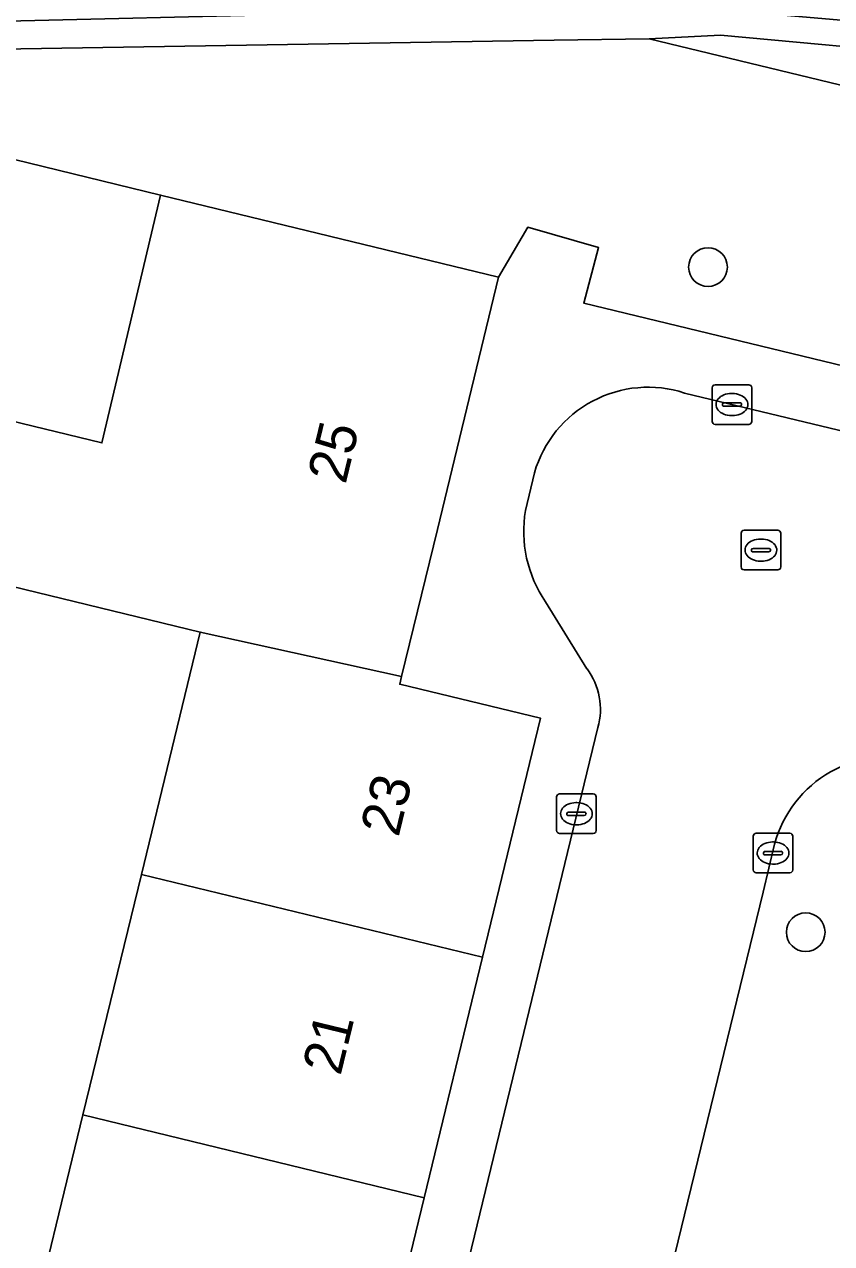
# Model space of a CAD drawing. Extents: x 162803 to 163818, y 381639 to 382475.
# Drawn here: x 163203.73 to 163224.13, y 382380.19 to 382411 of the extents above; entities that cross this region are included whole.
import ezdxf

# ---------------------------------------------------------------- set-up
doc = ezdxf.new("R2010")
doc.units = 0
for name, color, linetype in [('IMGEO_Berm_groen', 7, 'Continuous'), ('IMGEO_Boom', 7, 'Continuous'), ('IMGEO_Erf', 7, 'Continuous'), ('IMGEO_Fietspad_gesloten', 7, 'Continuous'), ('IMGEO_Groenvoorziening', 7, 'Continuous'), ('IMGEO_Kolk', 7, 'Continuous'), ('IMGEO_Loofbos', 7, 'Continuous'), ('IMGEO_Oever', 7, 'Continuous'), ('IMGEO_Pand', 7, 'Continuous'), ('IMGEO_Pand_nummerreeks', 7, 'Continuous'), ('IMGEO_Rijbaan_lokaal_open', 7, 'Continuous'), ('IMGEO_Rioolput', 7, 'Continuous'), ('IMGEO_Voetpad_open', 7, 'Continuous')]:
    doc.layers.add(name, color=color, linetype=linetype)

msp = doc.modelspace()

# ---------------------------------------------------------------- linework, layer by layer
at = {"layer": 'IMGEO_Berm_groen'}
msp.add_arc((163157.27, 381849.768), 568.59, 80.73671, 84.84483, dxfattribs=at)
at = {"layer": 'IMGEO_Boom'}
for centre in [(163221.003, 382404.868), (163223.471, 382388.057)]:
    msp.add_circle(centre, 0.489, dxfattribs=at)
at = {"layer": 'IMGEO_Erf'}
for points in [[(163207.173, 382406.687), (163192.754, 382410.211), (163190.936, 382402.86), (163194.971, 382401.879), (163195.235, 382402.963), (163205.69, 382400.425)], [(163205.212, 382383.439), (163206.688, 382389.519), (163208.175, 382395.645), (163200.866, 382397.419), (163199.986, 382393.797), (163197.735, 382394.344), (163193.607, 382377.303), (163195.897, 382376.751), (163195.002, 382373.041), (163194.185, 382369.653), (163191.895, 382370.205), (163190.618, 382364.906), (163207.881, 382360.68), (163209.314, 382362.694), (163204.997, 382363.731), (163200.679, 382364.768), (163200.748, 382365.055), (163201.929, 382369.915), (163202.26, 382371.28), (163203.736, 382377.359)]]:
    msp.add_lwpolyline(points, close=True, dxfattribs=at)
at = {"layer": 'IMGEO_Fietspad_gesloten'}
msp.add_arc((163157.27, 381849.768), 568.59, 80.73671, 84.84483, dxfattribs=at)
at = {"layer": 'IMGEO_Groenvoorziening'}
msp.add_lwpolyline([(163222.685, 382390.285), (163222.398, 382389.067), (163216.531, 382364.977), (163216.16, 382363.499), (163216.012, 382362.872)], dxfattribs=at)
msp.add_arc((163225.574, 382389.508), 2.991, 74.0199, 164.9533, dxfattribs=at)
at = {"layer": 'IMGEO_Kolk'}
for p, q in [((163221.108, 382400.968), (163221.108, 382401.82)), ((163221.183, 382401.894), (163222.035, 382401.894)), ((163221.596, 382401.674), (163221.621, 382401.674)), ((163222.109, 382401.82), (163222.109, 382400.968)), ((163221.367, 382401.388), (163221.367, 382401.4)), ((163221.805, 382401.351), (163221.407, 382401.351)), ((163221.41, 382401.437), (163221.808, 382401.437)), ((163221.851, 382401.4), (163221.851, 382401.388)), ((163221.619, 382401.114), (163221.594, 382401.114)), ((163222.035, 382400.894), (163221.183, 382400.894)), ((163217.253, 382391.552), (163218.105, 382391.552)), ((163217.178, 382390.626), (163217.178, 382391.478)), ((163217.666, 382391.332), (163217.691, 382391.332)), ((163218.179, 382391.478), (163218.179, 382390.626)), ((163217.437, 382391.046), (163217.437, 382391.058)), ((163217.875, 382391.009), (163217.477, 382391.009)), ((163217.48, 382391.095), (163217.878, 382391.095)), ((163217.921, 382391.058), (163217.921, 382391.046)), ((163217.689, 382390.772), (163217.664, 382390.772)), ((163222.221, 382390.558), (163223.073, 382390.558)), ((163218.105, 382390.552), (163217.253, 382390.552)), ((163222.146, 382389.632), (163222.146, 382390.484)), ((163222.634, 382390.338), (163222.659, 382390.338)), ((163223.147, 382390.484), (163223.147, 382389.632)), ((163222.405, 382390.052), (163222.405, 382390.064)), ((163222.843, 382390.015), (163222.445, 382390.015)), ((163222.448, 382390.101), (163222.846, 382390.101)), ((163222.889, 382390.064), (163222.889, 382390.052)), ((163222.657, 382389.778), (163222.632, 382389.778)), ((163223.073, 382389.558), (163222.221, 382389.558))]:
    msp.add_line(p, q, dxfattribs=at)
for points in [[(163221.108, 382400.968), (163221.108, 382401.82)], [(163221.183, 382401.894), (163222.035, 382401.894)], [(163222.109, 382401.82), (163222.109, 382400.968)], [(163222.035, 382400.894), (163221.183, 382400.894)], [(163217.253, 382391.552), (163218.105, 382391.552)], [(163217.178, 382390.626), (163217.178, 382391.478)], [(163218.179, 382391.478), (163218.179, 382390.626)], [(163222.221, 382390.558), (163223.073, 382390.558)], [(163218.105, 382390.552), (163217.253, 382390.552)], [(163222.146, 382389.632), (163222.146, 382390.484)], [(163223.147, 382390.484), (163223.147, 382389.632)], [(163223.073, 382389.558), (163222.221, 382389.558)]]:
    msp.add_lwpolyline(points, dxfattribs=at)
for centre, radius, start, end in [((163221.185, 382401.818), 0.0765, 91.552, 178.448), ((163221.185, 382401.818), 0.0765, 91.552, 178.448), ((163222.033, 382401.818), 0.0765, 1.552, 88.448), ((163222.033, 382401.818), 0.0765, 1.552, 88.448), ((163221.407, 382401.397), 0.0403, 85.8775, 175.7526), ((163221.404, 382401.387), 0.0366, 178.938, 274.7102), ((163221.808, 382401.394), 0.043, 264.8664, 352.4533), ((163221.812, 382401.399), 0.0386, 1.7309, 96.639), ((163221.185, 382400.97), 0.0765, 181.552, 268.448), ((163221.185, 382400.97), 0.0765, 181.552, 268.448), ((163222.033, 382400.97), 0.0765, 271.552, 358.448), ((163222.033, 382400.97), 0.0765, 271.552, 358.448), ((163217.255, 382391.476), 0.0765, 91.552, 178.448), ((163217.255, 382391.476), 0.0765, 91.552, 178.448), ((163218.103, 382391.476), 0.0765, 1.552, 88.448), ((163218.103, 382391.476), 0.0765, 1.552, 88.448), ((163217.477, 382391.055), 0.0403, 85.8775, 175.7526), ((163217.474, 382391.045), 0.0366, 178.938, 274.7102), ((163217.878, 382391.052), 0.043, 264.8664, 352.4533), ((163217.882, 382391.057), 0.0386, 1.7309, 96.639), ((163217.255, 382390.628), 0.0765, 181.552, 268.448), ((163217.255, 382390.628), 0.0765, 181.552, 268.448), ((163218.103, 382390.628), 0.0765, 271.552, 358.448), ((163218.103, 382390.628), 0.0765, 271.552, 358.448), ((163222.223, 382390.482), 0.0765, 91.552, 178.448), ((163222.223, 382390.482), 0.0765, 91.552, 178.448), ((163223.071, 382390.482), 0.0765, 1.552, 88.448), ((163223.071, 382390.482), 0.0765, 1.552, 88.448), ((163222.445, 382390.061), 0.0403, 85.8775, 175.7526), ((163222.442, 382390.051), 0.0366, 178.938, 274.7102), ((163222.846, 382390.058), 0.043, 264.8664, 352.4533), ((163222.85, 382390.063), 0.0386, 1.7309, 96.639), ((163222.223, 382389.634), 0.0765, 181.552, 268.448), ((163222.223, 382389.634), 0.0765, 181.552, 268.448), ((163223.071, 382389.634), 0.0765, 271.552, 358.448), ((163223.071, 382389.634), 0.0765, 271.552, 358.448)]:
    msp.add_arc(centre, radius, start, end, dxfattribs=at)
for centre, major_axis, ratio, start_param, end_param in [((163221.595, 382401.394), (-0.387, 0.002), 0.722429, 4.712389, 7.853982), ((163221.62, 382401.394), (-0.39, 0.002), 0.717154, 1.570796, 4.712389), ((163217.665, 382391.052), (-0.387, 0.002), 0.722429, 4.712389, 7.853982), ((163217.69, 382391.052), (-0.39, 0.002), 0.717154, 1.570796, 4.712389), ((163222.633, 382390.058), (-0.387, 0.002), 0.722429, 4.712389, 7.853982), ((163222.658, 382390.058), (-0.39, 0.002), 0.717154, 1.570796, 4.712389)]:
    msp.add_ellipse(centre, major_axis=major_axis, ratio=ratio, start_param=start_param, end_param=end_param, dxfattribs=at)
at = {"layer": 'IMGEO_Loofbos'}
for points in [[(163238.509, 382406.047), (163219.514, 382410.636), (163217.115, 382410.602), (163192.754, 382410.211), (163207.173, 382406.687), (163215.714, 382404.614), (163216.448, 382405.877), (163218.239, 382405.361), (163217.862, 382403.96), (163236.274, 382399.504), (163241.964, 382398.127), (163242.37, 382399.765), (163249.99, 382397.918), (163250.034, 382402.138), (163243.644, 382404.807)], [(163299.333, 382384.417), (163301.466, 382393.64), (163246.597, 382407.031), (163238.236, 382408.624), (163232.653, 382409.688), (163221.317, 382410.729), (163219.514, 382410.636), (163238.509, 382406.047), (163243.644, 382404.807), (163250.034, 382402.138), (163249.99, 382397.918), (163251.748, 382397.492), (163251.988, 382398.547), (163262.826, 382395.886), (163259.638, 382383.122), (163256.514, 382383.879), (163254.812, 382376.767), (163298.551, 382366.172), (163300.215, 382373.005), (163296.837, 382373.761)]]:
    msp.add_lwpolyline(points, close=True, dxfattribs=at)
at = {"layer": 'IMGEO_Oever'}
msp.add_lwpolyline([(163192.754, 382410.211), (163217.115, 382410.602), (163219.514, 382410.636), (163221.317, 382410.729), (163232.653, 382409.688), (163238.236, 382408.624), (163238.36, 382409.359), (163238.356, 382409.359), (163232.807, 382410.375), (163221.356, 382411.369), (163219.09, 382411.35), (163215.298, 382411.374), (163192.689, 382410.833)], dxfattribs=at)
at = {"layer": 'IMGEO_Pand'}
for points in [[(163215.714, 382404.614), (163207.173, 382406.687), (163205.69, 382400.425), (163195.235, 382402.963), (163194.971, 382401.879), (163194.208, 382398.738), (163196.069, 382398.286), (163195.851, 382397.389), (163197.199, 382397.062), (163198.329, 382396.788), (163198.615, 382397.965), (163200.866, 382397.419), (163208.175, 382395.645), (163213.263, 382394.52), (163214.166, 382398.238)], [(163208.175, 382395.645), (163206.688, 382389.519), (163215.307, 382387.426), (163216.771, 382393.469), (163214.993, 382393.896), (163213.216, 382394.323), (163213.263, 382394.52)], [(163215.307, 382387.426), (163206.688, 382389.519), (163205.212, 382383.439), (163213.834, 382381.347)], [(163203.736, 382377.359), (163212.36, 382375.266), (163213.834, 382381.347), (163205.212, 382383.439)]]:
    msp.add_lwpolyline(points, close=True, dxfattribs=at)
at = {"layer": 'IMGEO_Rijbaan_lokaal_open'}
for points in [[(163238.576, 382397.317), (163235.759, 382397.994), (163220.413, 382401.685)], [(163216.62, 382399.671), (163216.392, 382398.719)], [(163216.897, 382396.411), (163217.946, 382394.718)], [(163218.223, 382393.228), (163211.291, 382364.656), (163216.16, 382363.499), (163216.531, 382364.977), (163222.398, 382389.067), (163222.685, 382390.285)]]:
    msp.add_lwpolyline(points, dxfattribs=at)
for centre, radius, start, end in [((163219.489, 382398.847), 2.985, 71.9668, 163.9678), ((163219.499, 382398.189), 3.151, 170.3268, 214.3573), ((163216.543, 382393.686), 1.742, 344.7421, 36.3207), ((163225.574, 382389.508), 2.991, 74.0199, 164.9533)]:
    msp.add_arc(centre, radius, start, end, dxfattribs=at)
at = {"layer": 'IMGEO_Rioolput'}
for p, q in [((163221.839, 382397.289), (163221.839, 382398.141)), ((163221.914, 382398.215), (163222.766, 382398.215)), ((163222.327, 382397.995), (163222.352, 382397.995)), ((163222.84, 382398.141), (163222.84, 382397.289)), ((163222.098, 382397.709), (163222.098, 382397.721)), ((163222.536, 382397.672), (163222.138, 382397.672)), ((163222.141, 382397.758), (163222.539, 382397.758)), ((163222.582, 382397.721), (163222.582, 382397.709)), ((163222.35, 382397.435), (163222.325, 382397.435)), ((163222.766, 382397.215), (163221.914, 382397.215))]:
    msp.add_line(p, q, dxfattribs=at)
for points in [[(163221.839, 382397.289), (163221.839, 382398.141)], [(163221.914, 382398.215), (163222.766, 382398.215)], [(163222.84, 382398.141), (163222.84, 382397.289)], [(163222.766, 382397.215), (163221.914, 382397.215)]]:
    msp.add_lwpolyline(points, dxfattribs=at)
for centre, radius, start, end in [((163221.916, 382398.139), 0.0765, 91.552, 178.448), ((163221.916, 382398.139), 0.0765, 91.552, 178.448), ((163222.764, 382398.139), 0.0765, 1.552, 88.448), ((163222.764, 382398.139), 0.0765, 1.552, 88.448), ((163222.138, 382397.718), 0.0403, 85.8775, 175.7526), ((163222.135, 382397.708), 0.0366, 178.938, 274.7102), ((163222.539, 382397.715), 0.043, 264.8664, 352.4533), ((163222.543, 382397.72), 0.0386, 1.7309, 96.639), ((163221.916, 382397.291), 0.0765, 181.552, 268.448), ((163221.916, 382397.291), 0.0765, 181.552, 268.448), ((163222.764, 382397.291), 0.0765, 271.552, 358.448), ((163222.764, 382397.291), 0.0765, 271.552, 358.448)]:
    msp.add_arc(centre, radius, start, end, dxfattribs=at)
for centre, major_axis, ratio, start_param, end_param in [((163222.326, 382397.715), (-0.387, 0.002), 0.722429, 4.712389, 7.853982), ((163222.351, 382397.715), (-0.39, 0.002), 0.717154, 1.570796, 4.712389)]:
    msp.add_ellipse(centre, major_axis=major_axis, ratio=ratio, start_param=start_param, end_param=end_param, dxfattribs=at)
at = {"layer": 'IMGEO_Voetpad_open'}
for points in [[(163234.718, 382376.418), (163236.204, 382382.53), (163237.64, 382388.44), (163239.168, 382388.073), (163240.696, 382387.706), (163240.78, 382388.055), (163241.629, 382391.589), (163243.131, 382397.844), (163241.964, 382398.127), (163236.274, 382399.504), (163217.862, 382403.96), (163218.239, 382405.361), (163216.448, 382405.877), (163215.714, 382404.614), (163214.166, 382398.238), (163213.263, 382394.52), (163213.216, 382394.323), (163214.993, 382393.896), (163216.771, 382393.469), (163215.307, 382387.426), (163213.834, 382381.347), (163212.36, 382375.266)], [(163220.413, 382401.685), (163235.759, 382397.994), (163238.576, 382397.317)], [(163216.392, 382398.719), (163216.62, 382399.671)], [(163217.946, 382394.718), (163216.897, 382396.411)], [(163210.882, 382363.191), (163211.291, 382364.656), (163218.223, 382393.228)]]:
    msp.add_lwpolyline(points, dxfattribs=at)
for centre, radius, start, end in [((163219.489, 382398.847), 2.985, 71.9668, 163.9678), ((163219.499, 382398.189), 3.151, 170.3268, 214.3573), ((163216.543, 382393.686), 1.742, 344.7421, 36.3207)]:
    msp.add_arc(centre, radius, start, end, dxfattribs=at)

# ---------------------------------------------------------------- texts
at = {"layer": 'IMGEO_Pand_nummerreeks'}
for s, rotation, p in [('25', 76.3524, (163211.844, 382399.358)), ('23', 76.3536, (163213.182, 382390.439)), ('21', 76.3536, (163211.717, 382384.41))]:
    msp.add_text(s, height=1, rotation=rotation, dxfattribs=at).set_placement(p)

doc.saveas('drawing.dxf')
